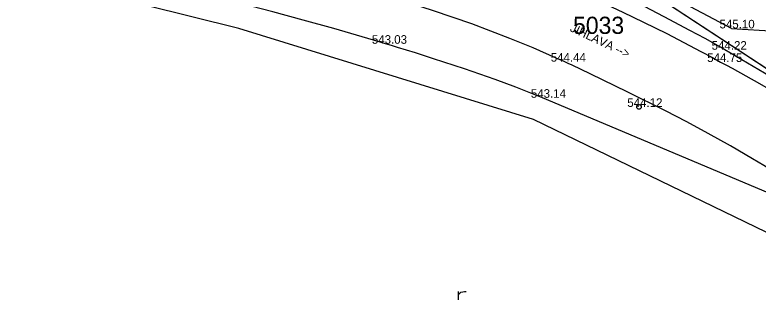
# Model space of a CAD drawing. Extents: x -669393 to -668650, y -1126925 to -1126294.
# Drawn here: x -669256.6 to -669191.7, y -1126585.2 to -1126560.2 of the extents above; entities that cross this region are included whole.
import ezdxf

# ---------------------------------------------------------------- set-up
doc = ezdxf.new("R2010")
doc.units = 0
for name, color, linetype in [('G_Bod_tecka', 7, 'Continuous'), ('G_Bod_vyska', 7, 'Continuous'), ('G_Bodove_pole', 7, 'Continuous'), ('G_Breh_Teren', 7, 'Continuous'), ('G_Plochy_zpevnene', 7, 'Continuous'), ('G_Ploty', 7, 'Continuous'), ('G_Poznamky_odkaz', 7, 'Continuous'), ('G_Site-Sloupy', 7, 'Continuous'), ('G_Z_ELsilove_podz_kotovane', 7, 'Continuous'), ('G_Z_SPOJE_podz_geodeticky', 7, 'Continuous'), ('G_Zelen-Znacky', 7, 'Continuous'), ('Vrstva 62', 7, 'Continuous')]:
    doc.layers.add(name, color=color, linetype=linetype)

msp = doc.modelspace()

# ---------------------------------------------------------------- linework, layer by layer
at = {"layer": 'G_Bod_tecka'}
for p, q in [((-669194, -1126561.37), (-669194, -1126561.37)), ((-669224.21, -1126562.71), (-669224.21, -1126562.71)), ((-669194.56, -1126563.23), (-669194.56, -1126563.23)), ((-669208.61, -1126564.27), (-669208.61, -1126564.27)), ((-669194.95, -1126564.3), (-669194.95, -1126564.3)), ((-669210.49, -1126567.42), (-669210.49, -1126567.42)), ((-669202.07, -1126568.22), (-669202.07, -1126568.22))]:
    msp.add_line(p, q, dxfattribs=at)
at = {"layer": 'G_Breh_Teren'}
for p, q in [((-669194, -1126561.37), (-669177.57, -1126562.33)), ((-669181.1, -1126571.22), (-669194.56, -1126563.23)), ((-669190.24, -1126575.95), (-669210.49, -1126567.42))]:
    msp.add_line(p, q, dxfattribs=at)
for points in [[(-669224.21, -1126562.71), (-669224.49, -1126562.62), (-669224.77, -1126562.54), (-669226.74, -1126561.95), (-669228.72, -1126561.38), (-669231.39, -1126560.64), (-669234.06, -1126559.92), (-669235.97, -1126559.42), (-669237.89, -1126558.95), (-669239.48, -1126558.56), (-669241.07, -1126558.19), (-669245.52, -1126557.22), (-669249.98, -1126556.34), (-669251.34, -1126556.1), (-669252.69, -1126555.86), (-669253.11, -1126555.8), (-669253.52, -1126555.73)], [(-669194.56, -1126563.23), (-669194.95, -1126563), (-669196.28, -1126562.26), (-669197.62, -1126561.54), (-669199.88, -1126560.35), (-669202.14, -1126559.16), (-669203.22, -1126558.59), (-669204.3, -1126558.01), (-669204.63, -1126557.83), (-669204.96, -1126557.64)], [(-669210.49, -1126567.42), (-669210.78, -1126567.3), (-669211.07, -1126567.18), (-669212.84, -1126566.49), (-669214.63, -1126565.83), (-669217.32, -1126564.89), (-669220.02, -1126564.01), (-669221.58, -1126563.51), (-669223.15, -1126563.03), (-669223.68, -1126562.87), (-669224.21, -1126562.71)]]:
    msp.add_lwpolyline(points, dxfattribs=at)
at = {"layer": 'G_Plochy_zpevnene'}
for points in [[(-669208.61, -1126564.27), (-669208.95, -1126564.11), (-669209.29, -1126563.96), (-669211.31, -1126563.07), (-669213.34, -1126562.24), (-669216.66, -1126560.98), (-669220.02, -1126559.84), (-669221.02, -1126559.52), (-669222.02, -1126559.22), (-669222.64, -1126559.03), (-669223.27, -1126558.84), (-669223.69, -1126558.72), (-669224.11, -1126558.6)], [(-669205.95, -1126558.82), (-669205.64, -1126558.96), (-669205.33, -1126559.09), (-669203.49, -1126559.94), (-669201.67, -1126560.82), (-669199.65, -1126561.82), (-669197.66, -1126562.85), (-669196.66, -1126563.38), (-669195.66, -1126563.92), (-669195.3, -1126564.11), (-669194.95, -1126564.3)], [(-669189.62, -1126574.29), (-669189.91, -1126574.11), (-669190.19, -1126573.93), (-669191.17, -1126573.33), (-669192.15, -1126572.74), (-669194.07, -1126571.62), (-669196.02, -1126570.53), (-669197.88, -1126569.52), (-669199.76, -1126568.55), (-669203.04, -1126566.92), (-669206.33, -1126565.33), (-669207.12, -1126564.96), (-669207.92, -1126564.59), (-669208.26, -1126564.43), (-669208.61, -1126564.27)], [(-669194.95, -1126564.3), (-669194.44, -1126564.57), (-669193.94, -1126564.85), (-669191.54, -1126566.18), (-669189.15, -1126567.53), (-669186.92, -1126568.82), (-669184.72, -1126570.16), (-669183.32, -1126571.02), (-669181.92, -1126571.91), (-669181.74, -1126572.02), (-669181.56, -1126572.14)]]:
    msp.add_lwpolyline(points, dxfattribs=at)
at = {"layer": 'G_Ploty'}
msp.add_line((-669194, -1126561.37), (-669203.78, -1126556.19), dxfattribs=at)
at = {"layer": 'G_Site-Sloupy'}
msp.add_circle((-669202.07, -1126568.22), 0.2, dxfattribs=at)
at = {"layer": 'G_Z_ELsilove_podz_kotovane'}
msp.add_lwpolyline([(-668991.15, -1126787.71), (-668992.47, -1126784.68), (-668992.94, -1126784.14), (-668993.85, -1126784), (-668994.99, -1126783.88), (-668997.24, -1126783.28), (-668999.66, -1126783.12), (-669000.56, -1126782.76), (-669001.95, -1126780.63), (-669003.7, -1126777.68), (-669006.31, -1126773.26), (-669007.38, -1126772.1), (-669009.06, -1126769.68), (-669009.55, -1126768.64), (-669025.04, -1126740.9), (-669039.34, -1126713.66), (-669057.59, -1126688.86), (-669057.53, -1126686.66), (-669073.8, -1126662.04), (-669088.6, -1126634.97), (-669111.98, -1126614.96), (-669163.86, -1126582.84), (-669189.05, -1126566.12), (-669226.41, -1126541.64)], dxfattribs=at)
at = {"layer": 'G_Z_SPOJE_podz_geodeticky'}
msp.add_lwpolyline([(-669188.46, -1126580.34), (-669189.1, -1126580.04), (-669211.29, -1126569.31), (-669237.02, -1126561.38), (-669257.43, -1126556.29), (-669270.61, -1126554.34), (-669281.8, -1126553.19), (-669283.28, -1126553.23)], dxfattribs=at)
at = {"layer": 'G_Zelen-Znacky'}
msp.add_line((-669217.82, -1126585.041), (-669217.82, -1126584.309), dxfattribs=at)
msp.add_lwpolyline([(-669217.82, -1126584.545), (-669217.718, -1126584.45), (-669217.615, -1126584.387), (-669217.458, -1126584.34), (-669217.308, -1126584.317), (-669217.151, -1126584.309)], dxfattribs=at)
at = {"layer": 'Vrstva 62'}
msp.add_line((-669189.05, -1126566.12), (-669226.41, -1126541.64), dxfattribs=at)

# ---------------------------------------------------------------- texts
at = {"layer": 'G_Bod_vyska'}
for s, p in [('545.10', (-669195.034, -1126561.37)), ('543.03', (-669225.396, -1126562.71)), ('544.22', (-669195.724, -1126563.23)), ('544.44', (-669209.774, -1126564.27)), ('544.75', (-669196.114, -1126564.3)), ('543.14', (-669211.512, -1126567.42)), ('544.12', (-669203.092, -1126568.22))]:
    msp.add_text(s, height=0.75, dxfattribs=at).set_placement(p)
at = {"layer": 'G_Bodove_pole'}
msp.add_text('5033', height=1.5, dxfattribs=at).set_placement((-669207.828, -1126561.85))
at = {"layer": 'G_Poznamky_odkaz'}
msp.add_text('JIHLAVA -->', height=0.75, rotation=334.77803, dxfattribs=at).set_placement((-669208.156, -1126561.584))

doc.saveas('drawing.dxf')
